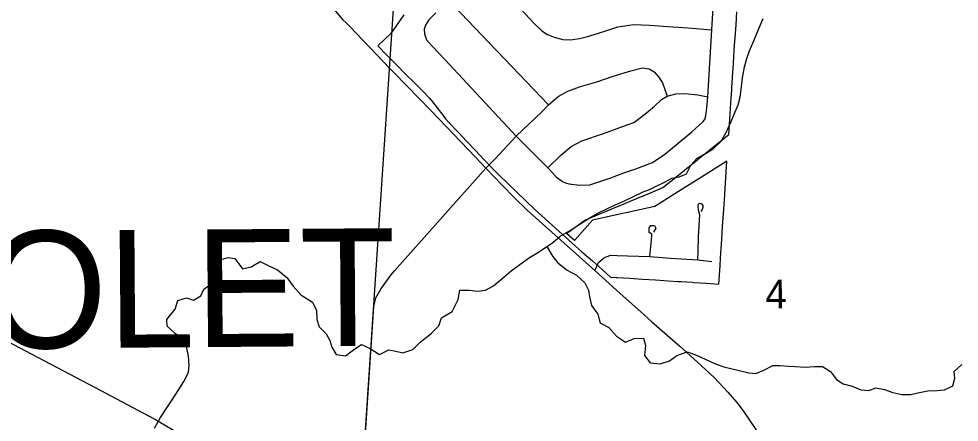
# Model space of a CAD drawing. Extents: x 114843 to 284848, y 317643 to 566895.
# Drawn here: x 266200 to 273394, y 364204 to 367292 of the extents above; entities that cross this region are included whole.
import ezdxf

# ---------------------------------------------------------------- set-up
doc = ezdxf.new("R2010")
doc.units = 0
for name, color, linetype in [('GM_X_Corporation', 7, 'Continuous'), ('GM_X_Minor_River', 7, 'Continuous'), ('GM_X_Rail_Line', 7, 'Continuous'), ('GM_X_Section', 7, 'Continuous'), ('GM_X_Section_Text', 7, 'Continuous'), ('GM_X_State_Route', 7, 'Continuous'), ('GM_X_Township_Road', 7, 'Continuous'), ('GM_X_Township_Text', 7, 'Continuous')]:
    doc.layers.add(name, color=color, linetype=linetype)

msp = doc.modelspace()

# ---------------------------------------------------------------- linework, layer by layer
at = {"layer": 'GM_X_Corporation'}
msp.add_lwpolyline([(269146, 367322.5), (269046.2, 367179.7), (268946.6, 367085.1), (269016.2, 367014.6), (269043.5, 366987.1), (269086.6, 366943.5), (269156.9, 366872.4), (269227.3, 366801.2), (269297.6, 366730.1), (269343.3, 366683.9), (269364.9, 366656.1), (269426.5, 366576.6), (269466.3, 366524.9), (269490.5, 366499.5), (269559.3, 366426.9), (269628.1, 366354.3), (269696.9, 366281.7), (269758.7, 366216.4), (269827.5, 366143.8), (269869.2, 366099.7), (270151.5, 365830.9), (270433.9, 365575.2), (270508.7, 365508.9), (270588.1, 365438.6), (270663.1, 365372.3), (270727.1, 365315.4), (270769.1, 365312.7), (270777.3, 365312.2), (270875.1, 365306), (270972.9, 365299.8), (271070.7, 365293.6), (271168.5, 365287.4), (271242, 365282.7), (271266.3, 365281.2), (271355.1, 365275.5), (271364.1, 365274.9), (271461.9, 365268.5), (271555.9, 365262.3), (271565.2, 365402), (271569.1, 365461.9), (271578.4, 365602), (271584.9, 365701.8), (271591.4, 365801.6), (271598.2, 365904.5), (271601.1, 365949.6), (271617.9, 366203.8), (271442.9, 366093.2), (271248.3, 365970.1), (271163.8, 365916.6), (271066.6, 365855.1), (270857.9, 365809.6), (270809.1, 365798.9), (270589.8, 365751.1), (270451.2, 365594.5), (270390.2, 365648.7), (270503.3, 365731.2), (270531.7, 365751.8), (270579.8, 365771.9), (270657.2, 365804.1), (270749.7, 365842.7), (270780.6, 365855.6), (270838, 365879.5), (270842.1, 365881.2), (270934.5, 365919.7), (271020.4, 365955.5), (271027, 365958.2), (271127.3, 366000), (271189.5, 366050.1), (271236.2, 366087.8), (271321.9, 366156.8), (271392.7, 366213.8), (271399.7, 366219.5), (271477.7, 366282.2), (271581.3, 366365.6), (271631.3, 366405.9), (271639.2, 366525.4), (271644.5, 366605.2), (271647.3, 366648.2), (271649.8, 366685), (271653.9, 366748.1), (271655.2, 366768), (271659.9, 366838.8), (271660.5, 366847.8), (271667.1, 366947.6), (271671.1, 367007.4), (271673.8, 367047.4), (271679, 367123.3), (271680.6, 367147.2), (271687.2, 367247), (271693.7, 367346.8)], dxfattribs=at)
at = {"layer": 'GM_X_Minor_River'}
for points in [[(271671.8, 366561.5), (271702.3, 366633.4), (271718.7, 366693.4), (271729.3, 366771.5), (271737.7, 366841.6), (271752.3, 366923.6), (271768.7, 366987.6), (271789.1, 367047.6), (271813.5, 367101.6), (271835.8, 367153.5), (271864.3, 367223.5), (271894.8, 367295.4)], [(267239.1, 364157.7), (267283.6, 364239.6), (267334.1, 364313.4), (267378.6, 364383.2), (267419, 364447.1), (267463.4, 364514.9), (267497.9, 364584.9), (267504.2, 364638.9), (267498.7, 364711.1), (267483.3, 364783.3), (267461.6, 364833.6), (267398, 364882.1), (267336.5, 364938.6), (267332.9, 364990.7), (267397.4, 365070.5), (267417.8, 365136.5), (267483.9, 365156.1), (267535.7, 365137.7), (267593.9, 365171.4), (267616.2, 365223.3), (267670.4, 365261.1), (267700.9, 365325), (267709.2, 365377), (267729.7, 365445), (267801.7, 365464.6), (267853.6, 365458.2), (267911, 365377.7), (267977.1, 365393.3), (268047.3, 365434.9), (268109, 365404.5), (268178.7, 365369.9), (268250.2, 365311.4), (268299.8, 365246.9), (268357.2, 365178.4), (268446.8, 365123.7), (268478.3, 365059.4), (268479.8, 364991.2), (268499.4, 364935), (268551, 364880.6), (268580.6, 364830.3), (268596.2, 364780.1), (268627.8, 364723.7), (268699.6, 364713.2), (268772, 364766.9), (268822.1, 364798.6), (268887.9, 364768.1), (268959.5, 364723.6), (269031.7, 364759.2), (269085.5, 364748.8), (269139.4, 364736.4), (269213.5, 364762), (269269.9, 364817.7), (269354.2, 364883.3), (269412.6, 364943), (269435, 365003), (269515.3, 365052.6), (269561.9, 365144.5), (269574.4, 365214.5), (269646.3, 365214), (269712.2, 365207.6), (269770.2, 365215.2), (269832.4, 365248.9), (269912.8, 365318.5), (269967, 365362.2), (270033.3, 365411.9), (270107.6, 365465.5), (270163.8, 365499.2), (270236.1, 365546.8), (270286.2, 365580.6), (270342.5, 365628.3), (270426.8, 365677.8), (270487, 365717.5), (270577.4, 365775.1), (270639.5, 365810.7), (270703.7, 365840.4), (270757.8, 365866), (270828, 365895.6), (270908.2, 365935.2), (270976.3, 365966.8), (271026.4, 365986.5), (271076.5, 366010.3), (271140.7, 366041.9), (271196.8, 366071.6), (271250.9, 366083.3), (271307, 366104.9), (271341.4, 366170.8), (271389.8, 366226.6), (271441.9, 366254.3), (271512.1, 366298), (271574.5, 366355.7), (271610.9, 366421.6), (271649.5, 366507.5), (271671.8, 366561.5)], [(270239.5, 365549.2), (270283.5, 365474.4), (270325.1, 365424), (270394.7, 365367.4), (270466.3, 365328.9), (270529.9, 365272.4), (270557.4, 365214.1), (270565.1, 365163.9), (270580.6, 365097.7), (270630.1, 365031.3), (270647.6, 364965), (270715.3, 364928.5), (270772.8, 364864), (270840.4, 364817.5), (270908.5, 364845.1), (270980.5, 364846.6), (270994.1, 364790.4), (270987.6, 364716.3), (271031.1, 364659.9), (271107, 364651.4), (271177.1, 364675), (271235.3, 364714.7), (271313.5, 364744.2), (271371.3, 364723.8), (271423, 364699.4), (271478.8, 364673), (271534.6, 364648.6), (271594.4, 364628.2), (271658.2, 364613.7), (271712.1, 364599.4), (271785.9, 364582.8), (271839.8, 364578.5), (271899.9, 364602.1), (271968.1, 364637.8), (272026, 364637.4), (272088, 364633), (272139.9, 364630.6), (272217.8, 364626.1), (272287.7, 364629.7), (272349.7, 364631.3), (272409.4, 364592.8), (272454.9, 364532.4), (272506.6, 364498), (272574.4, 364481.5), (272642.2, 364451), (272702.1, 364446.6), (272756.2, 364468.3), (272824, 364453.8), (272887.8, 364431.3), (272955.6, 364416.9), (273025.6, 364416.4), (273077.6, 364428.1), (273155.7, 364443.6), (273225.6, 364447.2), (273281.6, 364452.8), (273345.7, 364482.5), (273360.1, 364542.5), (273356.5, 364592.6), (273414.8, 364646.3)]]:
    msp.add_lwpolyline(points, dxfattribs=at)
at = {"layer": 'GM_X_Rail_Line'}
msp.add_lwpolyline([(284847.9, 353099.1), (284343.8, 353416.9), (283536.1, 353927.8), (281398.6, 355277.4), (280515.1, 355834.2), (278966.1, 356814.3), (276888.9, 358124.8), (276014.8, 358677.5), (272480.9, 360915), (270924.7, 361901), (269346.7, 362899.2), (268387.5, 363506.1), (267739.7, 363916.8), (267397.1, 364134.4), (267238.3, 364227.3), (266831.6, 364443.4), (264474.8, 365684.5), (263623.8, 366129.9)], dxfattribs=at)
at = {"layer": 'GM_X_Section'}
msp.add_lwpolyline([(269112.3, 368061.2), (271743.5, 367879.3), (274308.6, 367720.8), (273996.5, 362446.6), (268764.2, 362800.8)], close=True, dxfattribs=at)
at = {"layer": 'GM_X_State_Route'}
for points in [[(268596.7, 367382.1), (268680.4, 367285.7), (268703, 367263.5)], [(268703, 367263.5), (268733, 367233.9), (269040, 366911.3), (269069.8, 366880.7)], [(269069.8, 366880.7), (269356.6, 366586.6), (269693.6, 366232.2), (269773, 366148.6)], [(269773, 366148.6), (269900.2, 366015.9), (269990.9, 365924.4), (270089.6, 365828.2), (270373.2, 365574.2)], [(270373.2, 365574.2), (270606.3, 365365.4), (270801.4, 365189.6), (270957.9, 365050.4)], [(270957.9, 365050.4), (271043.9, 364973.9), (271257.3, 364785.7), (271392, 364662.9), (271519.5, 364546.9), (271624.6, 364434.8), (271693.2, 364354.9), (271742.8, 364290.6), (271833, 364156.3), (271956, 363959.7), (272140.2, 363637.5), (272246.4, 363460.2), (272322, 363332), (272410, 363206.6), (272491, 363107.9), (272591.1, 363003.8), (272684.7, 362899.5), (272873.3, 362690.1), (272919.4, 362640.2), (273001.5, 362550.4), (273066.8, 362470.6), (273104.4, 362416.5)]]:
    msp.add_lwpolyline(points, dxfattribs=at)
at = {"layer": 'GM_X_Township_Road'}
msp.add_line((269074.1, 365361.9), (269773, 366148.6), dxfattribs=at)
for points in [[(269399.7, 368042.4), (269370.9, 367687.9), (269370, 367616.7), (269375.5, 367582.9), (269397.9, 367536.2), (269493.5, 367430.3), (269633.7, 367283.1), (270252.8, 366634.1)], [(269946.8, 367650.7), (269942.3, 367557.1), (269951.8, 367498.6), (269958.5, 367471.4), (269982.2, 367431.3), (270042.5, 367362.8), (270139.4, 367259.5), (270201.2, 367199.9), (270244.1, 367172.4), (270295.6, 367151.5), (270361.9, 367134.8), (270421.8, 367131), (270490.1, 367142.2), (270549.8, 367157.6), (270626.5, 367179.5), (270707.5, 367205.7), (270782.1, 367231.9), (270837.6, 367238.7), (270903.7, 367247.8), (271025.5, 367244.4), (271166.6, 367232.6), (271320.5, 367223), (271502.2, 367207.2)], [(269391.6, 367337.3), (269336.1, 367284.8), (269311.7, 367244.4), (269302, 367212), (269303.9, 367177.7), (269318.9, 367130.6), (269363.2, 367082), (269458.4, 366981.6), (270004.5, 366394.7), (270248, 366150.4), (270313.2, 366081.2), (270360.2, 366047.1), (270383.2, 366035.8), (270409.1, 366030.3), (270492.2, 366018.5), (270569.5, 366020.9), (270722.8, 366071.7), (270827.6, 366112.6), (270919.9, 366143.8), (271048.5, 366192.5), (271143.5, 366255.3), (271229.4, 366328.8), (271350, 366427), (271433.7, 366502.9), (271447.6, 366521.1), (271456.4, 366549.2), (271465, 366610.5), (271471.5, 366695.1), (271502.2, 367207.2), (271523.2, 367551.5)], [(269773, 366148.6), (269844.4, 366221.6), (270004.5, 366394.7), (270201.1, 366580.1), (270252.8, 366634.1), (270327.4, 366697.2), (270400, 366739.4), (270497.7, 366773.5), (270622.5, 366809.8), (270747.2, 366852.4), (270882.4, 366895.1), (270971.8, 366916.6), (271021.9, 366908.6), (271061.7, 366886), (271095.3, 366848.7), (271124.8, 366803.1), (271160.9, 366701.2)], [(270248, 366150.4), (270347.3, 366249.1), (270426, 366314.3), (270507, 366358.7), (270673.3, 366414.1), (270827.1, 366469.4), (270906.1, 366499.2), (270955.8, 366537.1), (271003.5, 366572.8), (271063.6, 366623.3), (271117.4, 366673.7), (271160.9, 366701.2), (271227.6, 366717.1), (271295.7, 366721.6), (271394.1, 366709.3), (271471.5, 366695.1)], [(271394.7, 365448.5), (271396.7, 365512.8), (271399, 365623.4), (271410.6, 365791), (271400.2, 365826.6), (271396.4, 365853.2), (271399, 365876.1), (271411.8, 365880.7), (271422.7, 365877.1), (271432, 365864.4), (271432.1, 365848.8), (271428.6, 365833.3), (271417.7, 365816.7)], [(271028.5, 365472.2), (271036.4, 365550.5), (271040.3, 365600.7), (271044.3, 365634.8), (271042.3, 365644.9), (271022.2, 365656.9), (271022.2, 365693.1), (271034.2, 365709.2), (271062.2, 365709.2), (271074.3, 365689.1), (271056.3, 365659)], [(270606.3, 365365.4), (270635.8, 365427.1), (270672.2, 365460.9), (270693.9, 365471.4), (270729.8, 365481.9), (270779, 365481.7), (270856.9, 365477.4), (271028.5, 365472.2), (271185.7, 365460.3), (271394.7, 365448.5), (271502.4, 365435.6)], [(268906.4, 364933.5), (268916.9, 365091.3), (268931.3, 365156.9), (268969.5, 365222.7), (269046.1, 365330.4), (269074.1, 365361.9)], [(268478.6, 358517.4), (268640, 360933.3), (268681.1, 361555.7), (268762.5, 362760.9), (268906.4, 364933.5)]]:
    msp.add_lwpolyline(points, dxfattribs=at)

# ---------------------------------------------------------------- texts
at = {"layer": 'GM_X_Section_Text'}
msp.add_text('4', height=221, rotation=0.41512, dxfattribs=at).set_placement((271911.5, 365074.4))
at = {"layer": 'GM_X_Township_Text'}
msp.add_text('VIOLET', height=900.07, rotation=0.41494, dxfattribs=at).set_placement((264806.7, 364759))

doc.saveas('drawing.dxf')
